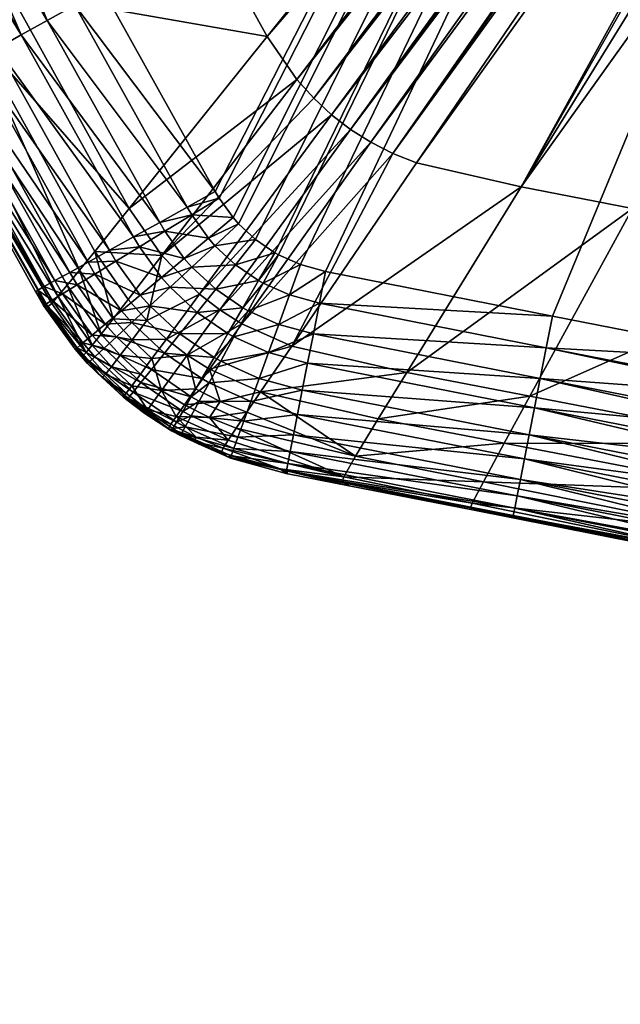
# Model space of a CAD drawing. Header units: millimetres. Extents: x -63483 to 63483, y -19044 to 19056.
# Tile 339 of 569: x 40419 to 41902, y -6598 to -4166. Entities that reach past the tile are written whole.
import ezdxf

# ---------------------------------------------------------------- set-up
doc = ezdxf.new("R2010")
doc.units = ezdxf.units.MM
doc.layers.get('0').update_dxf_attribs({"true_color": 0xe1578f})

msp = doc.modelspace()

# ---------------------------------------------------------------- meshes
at = {"color": 156, "true_color": 0x083d8a}
mesh = msp.add_polyface(dxfattribs=at)
corners = [(0.1, -19043.6, 19037.2), (44450.1, -19043.6, 19122.2), (0.1, -19043.6, 19122.2), (0.1, 19056.4, 19122.2), (0.1, 19056.4, 19037.2), (44450.1, 19056.4, 19037.2), (0.1, 19018.3, 19160.3), (0.1, -19005.5, 19160.3), (44450.1, 19018.3, 19160.3), (0.1, 16437.5, 18398.3), (0.1, -16424.8, 18398.3), (44450.1, -16424.8, 18398.3), (0.1, -17079.2, 18484.1), (44450.1, -19015.3, 19000.4), (0.1, -19015.3, 19000.4), (0.1, 19028.1, 19000.4), (0.1, 17092, 18484.1), (44450.1, 17092, 18484.1), (44450.1, 16437.5, 18398.3), (0.1, 16767.6, 18419.9), (44450.1, 16767.6, 18419.9), (44450.1, -16754.8, 18419.9), (0.1, -16754.8, 18419.9), (44450.1, -17079.2, 18484.1), (44450.1, -19043, 19128.9), (0.1, -19043, 19128.9), (44450.1, -19041.3, 19135.3), (0.1, -19041.3, 19135.3), (44450.1, -19038.5, 19141.3), (0.1, -19038.5, 19141.3), (44450.1, -19034.7, 19146.7), (0.1, -19034.7, 19146.7), (44450.1, -19030, 19151.4), (0.1, -19030, 19151.4), (44450.1, -19024.6, 19155.2), (0.1, -19024.6, 19155.2), (44450.1, -19018.5, 19158), (0.1, -19018.5, 19158), (44450.1, -19012.1, 19159.8), (0.1, -19012.1, 19159.8), (44450.1, -19005.5, 19160.3), (44450.1, 19056.4, 19122.2), (0.1, 19055.8, 19128.9), (44450.1, 19055.8, 19128.9), (0.1, 19054.1, 19135.3), (44450.1, 19054.1, 19135.3), (0.1, 19051.3, 19141.3), (44450.1, 19051.3, 19141.3), (0.1, 19047.5, 19146.7), (44450.1, 19047.5, 19146.7), (0.1, 19042.8, 19151.4), (44450.1, 19042.8, 19151.4), (0.1, 19037.3, 19155.2), (44450.1, 19037.3, 19155.2), (0.1, 19031.3, 19158), (44450.1, 19031.3, 19158), (0.1, 19024.9, 19159.8), (0.1, -19041.6, 19025), (0.1, -19039.1, 19019.2), (0.1, -19035.7, 19014), (0.1, 19054.4, 19024.9), (0.1, 19034, 19002.5), (0.1, 19039.4, 19005.5), (0.1, -19031.5, 19009.4), (0.1, -19026.6, 19005.5), (0.1, -19021.2, 19002.5), (0.1, 19044.3, 19009.4), (0.1, 19048.5, 19014), (0.1, 19051.9, 19019.2)]
mesh.append_faces([[corners[k] for k in face] for face in [(0, 1, 2), (3, 4, 5), (6, 7, 8), (9, 10, 11), (12, 13, 14), (15, 16, 17), (9, 18, 19), (19, 20, 16), (21, 10, 22), (23, 22, 12), (2, 24, 25), (25, 26, 27), (27, 28, 29), (29, 30, 31), (31, 32, 33), (33, 34, 35), (35, 36, 37), (37, 38, 39), (39, 40, 7), (3, 41, 42), (42, 43, 44), (44, 45, 46), (47, 46, 48), (49, 48, 50), (51, 50, 52), (53, 52, 54), (55, 54, 56), (7, 25, 27), (35, 37, 33), (33, 37, 31), (27, 29, 7), (7, 29, 31), (7, 31, 39), (39, 31, 37), (12, 22, 10), (6, 9, 19), (6, 0, 2), (6, 2, 7), (15, 4, 6), (15, 6, 16), (16, 6, 19), (14, 0, 12), (12, 0, 6), (12, 6, 10), (6, 10, 9), (57, 14, 58), (58, 14, 59), (60, 15, 61), (60, 61, 62), (63, 59, 14), (63, 14, 64), (64, 14, 65), (66, 67, 62), (62, 67, 68), (62, 68, 60), (7, 31, 33), (7, 33, 39), (39, 33, 37), (4, 3, 6), (54, 50, 48), (48, 6, 56), (48, 56, 54)]], dxfattribs={"color": 156})
mesh = msp.add_polyface(dxfattribs=at)
corners = [(44450.1, -19043.6, 19037.2), (44450.1, -19043.6, 19122.2), (0.1, -19043.6, 19037.2), (0.1, 19056.4, 19122.2), (44450.1, 19056.4, 19037.2), (44450.1, 19056.4, 19122.2), (44450.1, 19018.3, 19160.3), (0.1, -19005.5, 19160.3), (44450.1, -19005.5, 19160.3), (0.1, 16437.5, 18398.3), (44450.1, -16424.8, 18398.3), (44450.1, 16437.5, 18398.3), (45442.2, -16394.8, 18398.3), (44450.1, -17079.2, 18484.1), (44450.1, -19015.3, 19000.4), (0.1, -17079.2, 18484.1), (0.1, 19028.1, 19000.4), (44450.1, 17092, 18484.1), (44450.1, 19028.1, 19000.4), (0.1, 16767.6, 18419.9), (44450.1, 16767.6, 18419.9), (0.1, 17092, 18484.1), (0.1, -16424.8, 18398.3), (44450.1, -16754.8, 18419.9), (0.1, -16754.8, 18419.9), (0.1, -19043.6, 19122.2), (44450.1, -19043, 19128.9), (0.1, -19043, 19128.9), (44450.1, -19041.3, 19135.3), (0.1, -19041.3, 19135.3), (44450.1, -19038.5, 19141.3), (0.1, -19038.5, 19141.3), (44450.1, -19034.7, 19146.7), (0.1, -19034.7, 19146.7), (44450.1, -19030, 19151.4), (0.1, -19030, 19151.4), (44450.1, -19024.6, 19155.2), (0.1, -19024.6, 19155.2), (44450.1, -19018.5, 19158), (0.1, -19018.5, 19158), (44450.1, -19012.1, 19159.8), (0.1, -19012.1, 19159.8), (0.1, 19055.8, 19128.9), (44450.1, 19055.8, 19128.9), (0.1, 19054.1, 19135.3), (44450.1, 19054.1, 19135.3), (0.1, 19051.3, 19141.3), (44450.1, 19051.3, 19141.3), (0.1, 19047.5, 19146.7), (44450.1, 19047.5, 19146.7), (0.1, 19042.8, 19151.4), (44450.1, 19042.8, 19151.4), (0.1, 19037.3, 19155.2), (44450.1, 19037.3, 19155.2), (0.1, 19031.3, 19158), (44450.1, 19031.3, 19158), (0.1, 19024.9, 19159.8), (44450.1, 19024.9, 19159.8), (0.1, 19018.3, 19160.3), (0.1, -19043.1, 19031), (44450.1, -19043.1, 19031), (0.1, -19041.6, 19025), (44450.1, -19041.6, 19025), (0.1, -19039.1, 19019.2), (44450.1, -19039.1, 19019.2), (0.1, -19035.7, 19014), (44450.1, -19035.7, 19014), (0.1, -19031.5, 19009.4), (44450.1, -19031.5, 19009.4), (0.1, -19026.6, 19005.5), (44450.1, -19026.6, 19005.5), (0.1, -19021.2, 19002.5), (44450.1, -19021.2, 19002.5), (0.1, -19015.3, 19000.4), (0.1, 19056.4, 19037.2), (44450.1, 19055.9, 19031), (0.1, 19055.9, 19031), (44450.1, 19054.4, 19024.9), (0.1, 19054.4, 19024.9), (44450.1, 19051.9, 19019.2), (0.1, 19051.9, 19019.2), (44450.1, 19048.5, 19014), (0.1, 19048.5, 19014), (44450.1, 19044.3, 19009.4), (0.1, 19044.3, 19009.4), (44450.1, 19039.4, 19005.5), (0.1, 19039.4, 19005.5), (44450.1, 19034, 19002.5), (0.1, 19034, 19002.5)]
mesh.append_faces([[corners[k] for k in face] for face in [(0, 1, 2), (3, 4, 5), (6, 7, 8), (9, 10, 11), (12, 11, 10), (13, 14, 15), (16, 17, 18), (19, 11, 20), (21, 20, 17), (10, 22, 23), (23, 24, 13), (25, 1, 26), (27, 26, 28), (29, 28, 30), (31, 30, 32), (33, 32, 34), (35, 34, 36), (37, 36, 38), (39, 38, 40), (41, 40, 8), (42, 5, 43), (44, 43, 45), (45, 46, 47), (47, 48, 49), (49, 50, 51), (51, 52, 53), (53, 54, 55), (55, 56, 57), (57, 56, 58), (57, 58, 6), (0, 2, 59), (0, 59, 60), (60, 59, 61), (60, 61, 62), (62, 61, 63), (62, 63, 64), (64, 63, 65), (64, 65, 66), (66, 65, 67), (66, 67, 68), (68, 67, 69), (68, 69, 70), (70, 69, 71), (70, 71, 72), (72, 71, 73), (72, 73, 14), (4, 74, 75), (75, 74, 76), (75, 76, 77), (77, 76, 78), (77, 78, 79), (79, 78, 80), (79, 80, 81), (81, 80, 82), (81, 82, 83), (83, 82, 84), (83, 84, 85), (85, 84, 86), (85, 86, 87), (87, 86, 88), (87, 88, 18), (18, 88, 16)]], dxfattribs={"color": 156})
mesh = msp.add_polyface(dxfattribs=at)
corners = [(41896.9, -1691.1, 18423.7), (41963.3, -1770.7, 18423.7), (45417.4, 2905.8, 18423.7), (41994.4, -1817.2, 18423.7), (42070.5, -1931, 18423.7), (45371.8, -2907.9, 18423.7), (45487, -2875.3, 18423.7), (45557.3, -2855.4, 18423.7), (45614.7, -2843.3, 18423.7), (42099.8, -1981.8, 18423.7), (43285.5, -2843.3, 18423.7), (42081.9, -1950.6, 18423.7), (43413.3, -2875.5, 18423.7), (43482.8, -2893, 18423.7), (42237.4, -2229.5, 18423.7), (42386.3, -2497.6, 18423.7), (42393.3, -2508.1, 18423.7), (42429.4, -2562, 18423.7), (42439.6, -2572.9, 18423.7), (42466.9, -2602, 18423.7), (41683.4, -1453.8, 18423.7), (41833, -1614.5, 18423.7), (42481.1, -2617.1, 18423.7), (42496.2, -2628.7, 18423.7), (42527.9, -2653, 18423.7), (45642.1, -2837.9, 18423.7), (42542.6, -2664.4, 18423.7), (42596.5, -2693.2, 18423.7), (42609.1, -2699.9, 18423.7), (42633.3, -2708.1, 18423.7), (42682.6, -2724.9, 18423.7), (42706.4, -2730.2, 18423.7), (42788.1, -2746.1, 18423.7), (45919.1, 5217.5, 389.7), (40198.7, -3346, 389.7), (40044.6, -3125.2, 389.7), (42981.1, -5204.7, 389.7), (42726.7, -5116.6, 389.7), (40902.5, -4590.3, 389.7), (40624.8, -4091.6, 389.7), (40347.2, -3592.9, 389.7), (42466.9, -5045.4, 389.7), (42294.9, -5008, 389.7), (41734.8, -4898, 389.7), (39876.3, -2914.8, 389.7), (39759.2, -2783.5, 389.7), (39370.7, -2365.4, 389.7), (41174.8, -4788.1, 389.7), (41112.4, -4771, 389.7), (41058.4, -4746.8, 389.7), (43764.1, -5557.4, 389.7), (43246.4, -5317.1, 389.7), (41049.1, -4741.6, 389.7), (41001.7, -4709.2, 389.7), (40959.9, -4670.2, 389.7), (40946.5, -4654.9, 389.7), (40912, -4606.8, 389.7), (40762.1, -3722.5, 9685.6), (40493.5, -3237.5, 9679.6)]
mesh.append_faces([[corners[k] for k in face] for face in [(0, 1, 2), (1, 3, 2), (2, 3, 4), (5, 6, 4), (4, 6, 7), (4, 7, 8), (9, 10, 11), (11, 10, 4), (10, 12, 4), (4, 12, 13), (4, 13, 5), (9, 14, 10), (10, 14, 15), (10, 15, 16), (16, 17, 10), (10, 17, 18), (10, 18, 19), (2, 20, 21), (2, 21, 0), (19, 22, 10), (10, 22, 23), (10, 23, 24), (8, 25, 4), (24, 26, 10), (27, 28, 29), (30, 31, 29), (29, 32, 27), (33, 34, 35), (33, 36, 37), (38, 39, 33), (33, 39, 40), (33, 40, 34), (37, 41, 33), (33, 41, 42), (33, 42, 43), (35, 44, 33), (33, 44, 45), (33, 45, 46), (43, 47, 33), (33, 47, 48), (33, 48, 49), (33, 50, 51), (33, 51, 36), (49, 52, 33), (33, 52, 53), (33, 53, 54), (54, 55, 33), (33, 55, 56), (33, 56, 38), (57, 14, 9), (58, 9, 11), (58, 11, 4)]], dxfattribs={"color": 156})
mesh = msp.add_polyface(dxfattribs=at)
corners = [(43258.2, -2837.9, 18423.7), (43285.5, -2843.3, 18423.7), (42596.5, -2693.2, 18423.7), (45371.8, -2907.9, 18423.7), (43482.8, -2893, 18423.7), (43565.2, -2923.4, 18423.7), (43663.8, -2959.6, 18423.7), (45183, -2983.6, 18423.7), (43717.3, -2983.6, 18423.7), (43858.4, -3049.2, 18423.7), (44147.9, -3183.9, 18423.7), (42542.6, -2664.4, 18423.7), (42561.4, -2674.4, 18423.7), (42633.3, -2708.1, 18423.7), (42706.4, -2730.2, 18423.7), (42788.1, -2746.1, 18423.7), (42944.8, -2776.7, 18423.7), (44399.2, -3273.5, 18423.7), (44410.3, -3273.8, 18423.7), (44371, -3268.1, 18423.7), (44606.4, -3248.1, 18423.7), (44331.8, -3260.5, 18423.7), (44489.9, -3273.7, 18423.7), (44450.2, -3274.8, 18423.7), (44476.8, -3275.5, 18423.7), (41189.6, -4401.3, 9692.8), (41236.1, -4437.2, 9692.9), (42527.9, -2653, 18423.7), (42496.2, -2628.7, 18423.7), (42481.1, -2617.1, 18423.7), (41145.5, -4359.9, 9692.7), (42466.9, -2602, 18423.7), (41104, -4313.6, 9692.4), (42439.6, -2572.9, 18423.7), (41030.5, -4207.6, 9691.5), (42429.4, -2562, 18423.7), (42393.3, -2508.1, 18423.7), (40762.1, -3722.5, 9685.6), (42386.3, -2497.6, 18423.7), (41399.4, -4519.8, 9692.2), (42682.6, -2724.9, 18423.7), (41657.7, -4579, 9690.1), (41286.4, -4468.7, 9692.8), (41341, -4496.3, 9692.6), (42609.1, -2699.9, 18423.7), (42967.2, -4866.5, 9678.4), (44294.1, -3247.9, 18423.7), (44252.3, -3232.5, 18423.7), (43964.1, -5321.3, 9689.5), (43453.3, -5082.2, 9682.9), (43413.3, -2875.5, 18423.7), (42737.9, -4794.5, 9678.6), (42482.7, -4738.2, 9680.5), (41932.1, -4632, 9686.9), (42237.4, -2229.5, 18423.7)]
mesh.append_faces([[corners[k] for k in face] for face in [(0, 1, 2), (3, 4, 5), (3, 5, 6), (7, 6, 8), (7, 8, 9), (9, 10, 7), (1, 11, 12), (1, 12, 2), (13, 14, 15), (2, 15, 16), (2, 16, 0), (17, 18, 19), (19, 18, 20), (19, 20, 21), (22, 23, 24), (25, 26, 27), (27, 26, 11), (28, 29, 30), (30, 29, 31), (30, 31, 32), (32, 31, 33), (32, 33, 34), (33, 35, 34), (34, 35, 36), (37, 36, 38), (13, 39, 40), (40, 39, 41), (40, 41, 14), (11, 26, 12), (12, 26, 42), (12, 42, 2), (2, 42, 43), (2, 43, 44), (6, 5, 45), (45, 5, 4), (46, 47, 48), (48, 47, 10), (49, 10, 9), (45, 9, 8), (45, 8, 6), (4, 50, 51), (51, 50, 1), (52, 1, 0), (53, 0, 16), (41, 16, 15), (41, 15, 14), (38, 54, 37), (43, 39, 13), (43, 13, 44), (27, 28, 25), (25, 28, 30)]], dxfattribs={"color": 156})
mesh = msp.add_polyface(dxfattribs=at)
corners = [(41030.5, -4207.6, 9691.5), (42393.3, -2508.1, 18423.7), (40762.1, -3722.5, 9685.6), (39863.5, -3749.5, 5840.7), (39855.5, -3759.1, 5279.9), (40181.1, -4308, 5846.9), (40223.6, -4265.9, 6404.5), (39910.2, -3710, 6397.6), (40301.1, -4188.9, 6954.8), (39997.1, -3639.6, 6947), (39949.7, -3326.4, 7491.9), (39847.3, -3401.9, 6945.3), (40096.3, -3559.2, 7493.6), (40393.3, -4095.7, 7501), (40493.5, -3237.5, 9679.6), (40359, -3024.3, 9678.3), (39788.6, -3118.1, 7492.7), (39905.5, -3229.2, 420.4), (39974, -3178, 397.5), (40124.7, -3394.1, 397.5), (40053, -3440.7, 420.4), (39783.1, -3320.7, 508.6), (39985.7, -3484.4, 457.8), (39924.9, -3523.9, 508.6), (40198.7, -3346, 389.7), (40347.2, -3592.9, 389.7), (40277.8, -3631.5, 396.7), (40044.6, -3125.2, 389.7), (39809.3, -2972.2, 397.5), (40270.1, -3635.8, 397.5), (40210.3, -3669, 415.8), (40195.4, -3677.3, 420.4), (40146.3, -3704.7, 446.6), (39841.2, -3277.3, 457.8), (40125.3, -3716.4, 457.8), (40087.2, -3737.5, 488.2), (40061.9, -3751.6, 508.5), (40034.5, -3766.8, 539.8), (39872.4, -3558, 571.2), (40007.2, -3782.1, 571.1), (39989.4, -3791.9, 600.1), (39829.8, -3585.7, 643.7), (39962.8, -3806.8, 643.6), (39953, -3812.2, 667.7), (39866.1, -3778.1, 897.6), (39910, -3836.1, 809.4), (39909.4, -3836.5, 818.2), (40624.8, -4091.6, 389.7), (40555.4, -4130.2, 396), (40487.6, -4168, 414.6), (40423.2, -4203.8, 445.2), (40363.8, -4236.9, 486.9), (40310.9, -4266.4, 538.7)]
mesh.append_faces([[corners[k] for k in face] for face in [(0, 1, 2), (3, 4, 5), (3, 6, 7), (7, 8, 9), (10, 11, 12), (12, 11, 9), (12, 9, 13), (13, 2, 12), (12, 2, 14), (12, 14, 10), (10, 14, 15), (10, 15, 16), (17, 18, 19), (17, 19, 20), (21, 22, 23), (24, 25, 26), (26, 19, 24), (24, 19, 18), (24, 18, 27), (27, 18, 28), (26, 29, 19), (19, 29, 30), (19, 30, 20), (20, 30, 31), (20, 31, 32), (32, 22, 20), (20, 22, 33), (20, 33, 17), (32, 34, 22), (22, 34, 35), (22, 35, 23), (23, 35, 36), (23, 36, 37), (37, 38, 23), (37, 39, 38), (38, 39, 40), (38, 40, 41), (41, 40, 42), (41, 42, 43), (44, 45, 46), (25, 47, 26), (26, 47, 48), (26, 48, 29), (29, 49, 30), (30, 49, 31), (31, 50, 32), (32, 50, 34), (34, 51, 35), (35, 51, 36), (36, 52, 37), (37, 52, 39)]], dxfattribs={"color": 156})
mesh = msp.add_polyface(dxfattribs=at)
corners = [(42167.5, -5501.8, 5280.7), (42146.7, -5496.6, 897.6), (42197.2, -5506.5, 897.6), (41932.1, -4632, 9686.9), (42944.8, -2776.7, 18423.7), (41657.7, -4579, 9690.1), (42468, -5558.4, 5839.6), (42174.4, -5491.3, 5841.6), (42198.5, -5435.2, 6398.7), (42489.3, -5500.8, 6396.4), (42526.7, -5395, 6945.7), (42240.4, -5332, 6948.3), (42288.8, -5213.3, 7494.7), (42482.7, -4738.2, 9680.5), (41678.9, -5095.8, 7502.7), (41615.7, -5211.6, 6956.6), (42568.9, -5274.9, 7492.3), (42210.5, -5438.5, 644.4), (42207.8, -5452.1, 667), (41647.6, -5342.3, 667.4), (42220.3, -5388.7, 572.1), (42215.9, -5411.2, 599.1), (41655.6, -5301.5, 599.3), (41719.5, -4976.1, 396), (42294.9, -5008, 389.7), (42279.6, -5086, 396), (42278, -5094.4, 398.1), (42250.6, -5234.3, 445.1), (41690.4, -5124.5, 445.2), (42261.6, -5178.1, 421.4), (41704.6, -5052.2, 414.6), (42264.7, -5162, 414.6), (42246.2, -5256.5, 459), (42225.8, -5360.4, 538.5), (41665.6, -5250.7, 538.7), (42232.3, -5327.4, 509.7), (41677.3, -5191.2, 486.9), (42237.5, -5301, 486.7), (42203.3, -5475.4, 724.3), (42198.4, -5500.3, 818.1), (42202, -5482.1, 740.6), (41641.7, -5372.2, 741.1), (42355.7, -5509.6, 723.9), (42364.5, -5473.2, 643.7), (42376.3, -5423.8, 571.2), (42446.4, -5131.1, 397.5), (42426.4, -5214.3, 420.4), (42407.7, -5292.3, 457.8), (42390.8, -5362.9, 508.6), (42198.8, -5498.3, 809.5), (42350.4, -5531.9, 809.4), (42466.9, -5045.4, 389.7)]
mesh.append_faces([[corners[k] for k in face] for face in [(0, 1, 2), (3, 4, 5), (0, 6, 7), (8, 7, 9), (9, 7, 6), (8, 10, 11), (12, 13, 14), (14, 13, 3), (12, 15, 11), (12, 11, 16), (17, 18, 19), (20, 21, 22), (23, 24, 25), (25, 26, 23), (27, 28, 29), (29, 30, 31), (31, 30, 26), (27, 32, 28), (33, 34, 35), (35, 36, 37), (37, 36, 32), (33, 20, 34), (21, 17, 22), (18, 38, 19), (2, 1, 39), (40, 41, 38), (40, 38, 42), (18, 17, 43), (21, 20, 44), (31, 26, 45), (45, 26, 25), (46, 29, 31), (37, 32, 47), (47, 32, 27), (33, 35, 48), (48, 35, 37), (21, 44, 17), (40, 42, 49), (50, 2, 39), (50, 39, 49), (31, 45, 46), (37, 47, 48), (17, 44, 43), (49, 42, 50), (51, 25, 24), (46, 47, 27), (46, 27, 29), (48, 44, 20), (48, 20, 33), (43, 42, 38), (43, 38, 18)]], dxfattribs={"color": 156})
mesh = msp.add_polyface(dxfattribs=at)
corners = [(40567.2, -4785, 6688.1), (40605, -4738.3, 6962.7), (40301.1, -4188.9, 6954.8), (40169.9, -4318.8, 898.1), (40172.5, -4316.6, 5285.4), (39903.3, -3839.9, 897.6), (39855.5, -3759.1, 5279.9), (40181.1, -4308, 5846.9), (40498.6, -4866.7, 5853.1), (40513.9, -4849.2, 6133), (40223.6, -4265.9, 6404.5), (39863.5, -3749.5, 5840.7), (40536.7, -4822, 6411.4), (39910.2, -3710, 6397.6), (40393.3, -4095.7, 7501), (39997.1, -3639.6, 6947), (40689.9, -4632.3, 7508.5), (41030.5, -4207.6, 9691.5), (40762.1, -3722.5, 9685.6), (40181, -4338.7, 898.2), (40489.2, -4874.2, 5291), (40270.1, -3635.8, 397.5), (40555.4, -4130.2, 396), (40487.6, -4168, 414.6), (40195.4, -3677.3, 420.4), (40423.2, -4203.8, 445.2), (40125.3, -3716.4, 457.8), (40363.8, -4236.9, 486.9), (40061.9, -3751.6, 508.5), (40310.9, -4266.4, 538.7), (40007.2, -3782.1, 571.1), (40265.6, -4291.6, 599.3), (39989.4, -3791.9, 600.1), (39962.8, -3806.8, 643.6), (40229.3, -4311.8, 667.4), (39953, -3812.2, 667.7), (39930.1, -3825, 723.9), (40202.6, -4326.7, 741.1), (39926.1, -3827.2, 741), (40186.4, -4335.7, 818.6), (39910, -3836.1, 809.4), (39909.4, -3836.5, 818.2), (40463.9, -4834.3, 819.1), (40480.1, -4825.3, 741.5), (40506.6, -4810.5, 667.7), (40543, -4790.2, 599.6), (40588.2, -4765.1, 538.9), (40641.2, -4735.6, 487), (40700.7, -4702.5, 445.2), (40765.1, -4666.7, 414.7), (40832.9, -4628.9, 396), (40902.5, -4590.3, 389.7), (40624.8, -4091.6, 389.7)]
mesh.append_faces([[corners[k] for k in face] for face in [(0, 1, 2), (3, 4, 5), (5, 4, 6), (7, 6, 4), (7, 4, 8), (7, 9, 10), (7, 10, 11), (12, 0, 10), (10, 0, 2), (10, 2, 13), (14, 15, 2), (14, 2, 16), (16, 2, 1), (16, 17, 14), (14, 17, 18), (3, 19, 4), (4, 19, 20), (21, 22, 23), (24, 23, 25), (26, 25, 27), (28, 27, 29), (30, 29, 31), (30, 31, 32), (32, 31, 33), (33, 31, 34), (33, 34, 35), (35, 34, 36), (36, 34, 37), (36, 37, 38), (39, 19, 3), (38, 37, 40), (40, 37, 39), (40, 39, 41), (41, 39, 3), (41, 3, 5), (42, 19, 39), (43, 39, 37), (44, 37, 34), (45, 34, 31), (45, 31, 46), (46, 31, 29), (46, 29, 47), (47, 29, 27), (47, 27, 48), (48, 27, 25), (48, 25, 49), (49, 25, 23), (49, 23, 50), (50, 23, 22), (50, 22, 51), (51, 22, 52)]], dxfattribs={"color": 156})
mesh = msp.add_polyface(dxfattribs=at)
corners = [(40832.8, -4994.2, 6964.4), (40853.6, -5078, 6689.7), (40888.4, -5028.9, 6964.3), (40913.4, -4883, 7510.2), (41236.1, -4437.2, 9692.9), (40863.2, -4844.2, 7510.1), (41189.6, -4401.3, 9692.8), (40770.3, -4748.6, 7509.6), (41145.5, -4359.9, 9692.7), (41104, -4313.6, 9692.4), (40689.9, -4632.3, 7508.5), (41030.5, -4207.6, 9691.5), (40781.7, -4954.7, 6964.4), (40967.9, -4917.1, 7510), (41091, -4972.3, 7509.4), (41014, -5085.3, 6963.6), (40844.1, -4648.2, 396), (40765.1, -4666.7, 414.7), (40832.9, -4628.9, 396), (40912, -4606.8, 389.7), (40902.5, -4590.3, 389.7), (40825.9, -4755.5, 414.6), (40777.9, -4688.7, 414.7), (40885.4, -4705.8, 396), (40946.5, -4654.9, 389.7), (40844.7, -4776.9, 414.6), (40901.6, -4724.2, 396), (40959.9, -4670.2, 389.7), (40857.3, -4889, 445.1), (40790.6, -4826.9, 445.2), (40903.5, -4831.6, 414.6), (40952, -4771.1, 396), (41001.7, -4709.2, 389.7), (41009.3, -4810.4, 396), (41020.5, -4816.7, 396), (40970.4, -4877.5, 414.6), (40983.5, -4884.8, 414.6), (40933.5, -4941.2, 445.1), (40948.4, -4949.6, 445.1), (40899.5, -5000, 486.8), (40916, -5009.3, 486.8), (40869.1, -5052.5, 538.6), (41049.1, -4741.6, 389.7), (40814.8, -4942, 486.8), (40776.9, -4989.3, 538.5), (41010.8, -5052, 486.9), (40887.1, -5062.6, 538.6), (41033.9, -4988.1, 445.2), (41059, -4918.8, 414.6)]
mesh.append_faces([[corners[k] for k in face] for face in [(0, 1, 2), (3, 4, 5), (5, 6, 7), (7, 8, 9), (7, 9, 10), (10, 9, 11), (5, 12, 3), (3, 12, 0), (3, 0, 13), (13, 0, 2), (13, 2, 14), (14, 2, 15), (16, 17, 18), (16, 18, 19), (19, 18, 20), (21, 22, 23), (23, 22, 16), (23, 16, 24), (24, 16, 19), (25, 21, 26), (26, 21, 23), (26, 23, 27), (27, 23, 24), (28, 29, 30), (30, 29, 25), (30, 25, 31), (31, 25, 26), (31, 26, 32), (32, 26, 27), (33, 34, 35), (35, 34, 36), (35, 36, 37), (37, 36, 38), (37, 38, 39), (39, 38, 40), (39, 40, 41), (32, 42, 31), (31, 42, 33), (31, 33, 30), (30, 33, 35), (30, 35, 28), (28, 35, 37), (28, 37, 43), (43, 37, 39), (43, 39, 44), (44, 39, 41), (45, 46, 40), (45, 40, 47), (47, 40, 38), (47, 38, 48), (48, 38, 36)]], dxfattribs={"color": 156})
mesh = msp.add_polyface(dxfattribs=at)
corners = [(40513.9, -4849.2, 6133), (40536.7, -4822, 6411.4), (40223.6, -4265.9, 6404.5), (40458.5, -4837.2, 898.7), (40472, -4860.4, 898.7), (40489.2, -4874.2, 5291), (40181, -4338.7, 898.2), (40498.6, -4866.7, 5853.1), (40181.1, -4308, 5846.9), (40689.9, -4632.3, 7508.5), (40605, -4738.3, 6962.7), (40770.3, -4748.6, 7509.6), (40172.5, -4316.6, 5285.4), (40598.7, -4970.3, 6133.9), (40620.8, -4942.4, 6412.4), (40567.2, -4785, 6688.1), (40650.3, -4904.7, 6689.2), (40687, -4857.1, 6963.8), (40733, -4908.8, 6964.2), (40863.2, -4844.2, 7510.1), (40463.9, -4834.3, 819.1), (40186.4, -4335.7, 818.6), (40480.1, -4825.3, 741.5), (40202.6, -4326.7, 741.1), (40506.6, -4810.5, 667.7), (40229.3, -4311.8, 667.4), (40543, -4790.2, 599.6), (40478.5, -4871.6, 898.6), (40483.8, -4868.4, 819.1), (40499.6, -4858.8, 741.4), (40525.5, -4842.9, 667.7), (40561.1, -4821.2, 599.6), (40605.2, -4794.2, 538.8), (40588.2, -4765.1, 538.9), (40657, -4762.6, 487), (40641.2, -4735.6, 487), (40715, -4727.1, 445.2), (40700.7, -4702.5, 445.2), (40777.9, -4688.7, 414.7), (40765.1, -4666.7, 414.7), (40844.1, -4648.2, 396), (40630.7, -4918.2, 599.4), (40670.5, -4885, 538.7), (40717, -4846.2, 486.9), (40769.3, -4802.7, 445.2), (40825.9, -4755.5, 414.6), (40740.7, -4873.1, 486.8), (40790.6, -4826.9, 445.2), (40844.7, -4776.9, 414.6), (40857.3, -4889, 445.1)]
mesh.append_faces([[corners[k] for k in face] for face in [(0, 1, 2), (3, 4, 5), (3, 5, 6), (7, 0, 8), (9, 10, 11), (12, 5, 7), (0, 13, 1), (1, 14, 15), (15, 14, 16), (15, 16, 10), (10, 16, 17), (10, 17, 11), (11, 17, 18), (11, 18, 19), (3, 6, 20), (20, 21, 22), (22, 23, 24), (24, 25, 26), (4, 3, 20), (27, 4, 28), (28, 4, 20), (28, 20, 29), (29, 20, 22), (29, 22, 30), (30, 22, 24), (30, 24, 31), (31, 24, 26), (31, 26, 32), (32, 26, 33), (32, 33, 34), (34, 33, 35), (34, 35, 36), (36, 35, 37), (36, 37, 38), (38, 37, 39), (38, 39, 40), (41, 30, 31), (41, 31, 42), (42, 31, 32), (42, 32, 43), (43, 32, 34), (43, 34, 44), (44, 34, 36), (44, 36, 45), (45, 36, 38), (46, 42, 43), (46, 43, 47), (47, 43, 44), (47, 44, 48), (48, 44, 45), (49, 46, 47)]], dxfattribs={"color": 156})
mesh = msp.add_polyface(dxfattribs=at)
corners = [(41077, -5286.6, 898.7), (41081.1, -5287.4, 898.7), (41062.4, -5275.2, 5290.8), (41232.8, -5317.2, 898.6), (41215.5, -5306.4, 5289.6), (40939.7, -5248.8, 898.3), (40934.3, -5204.6, 6133.7), (40921.9, -5224.3, 5853.9), (41219.6, -5295.1, 5851.6), (40953.8, -5174.9, 6412.3), (41014, -5085.3, 6963.6), (40980.4, -5135, 6689), (41248.9, -5244.1, 6409.7), (41304.6, -5151.6, 6960.7), (41091, -4972.3, 7509.4), (41341, -4496.3, 9692.6), (40967.9, -4917.1, 7510), (41286.4, -4468.7, 9692.8), (40913.4, -4883, 7510.2), (41236.1, -4437.2, 9692.9), (40863.2, -4844.2, 7510.1), (41189.6, -4401.3, 9692.8), (41399.4, -4519.8, 9692.2), (41145.5, -4359.9, 9692.7), (40770.3, -4748.6, 7509.6), (41375.1, -5037.2, 7506.6), (41049.1, -4741.6, 389.7), (41058.4, -4746.8, 389.7), (41009.3, -4810.4, 396), (41020.5, -4816.7, 396), (41059, -4918.8, 414.6), (40983.5, -4884.8, 414.6), (41085.4, -4845.8, 396), (41112.4, -4771, 389.7), (41078.2, -5280.6, 819.1), (40941.8, -5243, 818.8), (41081.8, -5262.5, 741.5), (40948.1, -5225.5, 741.2), (41087.6, -5232.6, 667.7), (40958.4, -5196.9, 667.5), (41095.6, -5191.7, 599.6), (40972.6, -5157.7, 599.4), (41105.6, -5140.9, 538.9), (40990.2, -5109, 538.7), (41117.3, -5081.4, 487), (41010.8, -5052, 486.9), (41130.4, -5014.7, 445.2), (41033.9, -4988.1, 445.2), (41144.5, -4942.3, 414.7), (41159.5, -4866.2, 396), (41174.8, -4788.1, 389.7), (41665.6, -5250.7, 538.7), (41537.4, -5377, 898.3), (41677.3, -5191.2, 486.9), (41655.6, -5301.5, 599.3), (41647.6, -5342.3, 667.4), (41641.7, -5372.2, 741.1)]
mesh.append_faces([[corners[k] for k in face] for face in [(0, 1, 2), (2, 1, 3), (2, 3, 4), (2, 5, 0), (6, 7, 8), (6, 8, 9), (10, 11, 12), (4, 8, 2), (2, 8, 7), (11, 9, 12), (12, 9, 8), (12, 13, 10), (14, 15, 16), (16, 15, 17), (16, 17, 18), (18, 17, 19), (20, 19, 21), (14, 22, 15), (21, 23, 24), (14, 10, 25), (25, 10, 13), (26, 27, 28), (28, 27, 29), (30, 31, 32), (32, 31, 29), (32, 29, 33), (33, 29, 27), (0, 5, 34), (34, 35, 36), (36, 37, 38), (38, 39, 40), (40, 41, 42), (42, 41, 43), (42, 43, 44), (44, 43, 45), (44, 45, 46), (46, 45, 47), (46, 47, 48), (48, 47, 30), (48, 30, 49), (49, 30, 32), (49, 32, 50), (50, 32, 33), (1, 0, 34), (42, 51, 40), (34, 52, 3), (34, 3, 1), (44, 53, 42), (40, 54, 38), (38, 55, 36), (36, 56, 34)]], dxfattribs={"color": 156})
mesh = msp.add_polyface(dxfattribs=at)
corners = [(41215.5, -5306.4, 5289.6), (41232.8, -5317.2, 898.6), (41537.4, -5377, 898.3), (41532.1, -5371.3, 5286.7), (41636.9, -5396.5, 898.2), (42167.5, -5501.8, 5280.7), (42146.7, -5496.6, 897.6), (42174.4, -5491.3, 5841.6), (41537, -5360.3, 5848.3), (41219.6, -5295.1, 5851.6), (41248.9, -5244.1, 6409.7), (41564.6, -5307.6, 6406.1), (42198.5, -5435.2, 6398.7), (42240.4, -5332, 6948.3), (41615.7, -5211.6, 6956.6), (41304.6, -5151.6, 6960.7), (41678.9, -5095.8, 7502.7), (41932.1, -4632, 9686.9), (41375.1, -5037.2, 7506.6), (41657.7, -4579, 9690.1), (41091, -4972.3, 7509.4), (41399.4, -4519.8, 9692.2), (42288.8, -5213.3, 7494.7), (41641.7, -5372.2, 741.1), (41638.1, -5390.4, 818.6), (41078.2, -5280.6, 819.1), (41677.3, -5191.2, 486.9), (41665.6, -5250.7, 538.7), (41105.6, -5140.9, 538.9), (41704.6, -5052.2, 414.6), (41690.4, -5124.5, 445.2), (41130.4, -5014.7, 445.2), (41159.5, -4866.2, 396), (41174.8, -4788.1, 389.7), (41734.8, -4898, 389.7), (41144.5, -4942.3, 414.7), (41719.5, -4976.1, 396), (41117.3, -5081.4, 487), (42294.9, -5008, 389.7), (42278, -5094.4, 398.1), (42261.6, -5178.1, 421.4), (42246.2, -5256.5, 459), (42232.3, -5327.4, 509.7), (42220.3, -5388.7, 572.1), (41655.6, -5301.5, 599.3), (41095.6, -5191.7, 599.6), (42210.5, -5438.5, 644.4), (41647.6, -5342.3, 667.4), (41087.6, -5232.6, 667.7), (42203.3, -5475.4, 724.3), (41081.8, -5262.5, 741.5), (42198.4, -5500.3, 818.1), (42198.8, -5498.3, 809.5), (42202, -5482.1, 740.6)]
mesh.append_faces([[corners[k] for k in face] for face in [(0, 1, 2), (0, 2, 3), (3, 2, 4), (3, 4, 5), (5, 4, 6), (5, 7, 3), (3, 7, 8), (3, 8, 0), (0, 8, 9), (10, 9, 11), (11, 9, 8), (11, 8, 12), (12, 8, 7), (12, 13, 11), (11, 13, 14), (11, 14, 10), (10, 14, 15), (16, 17, 18), (18, 17, 19), (18, 19, 20), (20, 19, 21), (18, 15, 16), (16, 15, 14), (16, 14, 22), (23, 24, 25), (26, 27, 28), (29, 30, 31), (32, 33, 34), (35, 32, 36), (31, 30, 37), (6, 4, 24), (24, 4, 2), (24, 2, 25), (32, 34, 36), (36, 34, 38), (36, 39, 29), (36, 29, 35), (35, 29, 31), (40, 30, 29), (30, 41, 26), (30, 26, 37), (42, 27, 26), (27, 43, 44), (27, 44, 45), (44, 46, 47), (44, 47, 48), (47, 49, 23), (47, 23, 50), (51, 6, 24), (51, 24, 52), (52, 24, 23), (52, 23, 53)]], dxfattribs={"color": 156})
mesh = msp.add_polyface(dxfattribs=at)
corners = [(40478.5, -4871.6, 898.6), (40556.3, -4980.2, 898.2), (40575.2, -4996.3, 5291.8), (40561.1, -4985.6, 898.2), (40587.1, -5015.3, 898.1), (40584, -4988.2, 5854), (40489.2, -4874.2, 5291), (40472, -4860.4, 898.7), (40631.7, -5041.3, 5854.3), (40646.1, -5023.1, 6134.2), (40598.7, -4970.3, 6133.9), (40667.8, -4994.9, 6412.8), (40620.8, -4942.4, 6412.4), (40717.5, -5041.5, 6413), (40746, -5003, 6689.7), (40696.8, -4956.8, 6689.5), (40650.3, -4904.7, 6689.2), (40687, -4857.1, 6963.8), (40733, -4908.8, 6964.2), (40781.7, -4954.7, 6964.4), (40832.8, -4994.2, 6964.4), (40498.6, -4866.7, 5853.1), (40513.9, -4849.2, 6133), (40536.7, -4822, 6411.4), (40863.2, -4844.2, 7510.1), (40561.1, -4976.3, 818.7), (40483.8, -4868.4, 819.1), (40575.3, -4964.4, 741.1), (40499.6, -4858.8, 741.4), (40598.8, -4944.9, 667.4), (40525.5, -4842.9, 667.7), (40630.7, -4918.2, 599.4), (40591.7, -5011.1, 818.6), (40605.3, -4998.4, 741), (40627.7, -4977.7, 667.3), (40658.2, -4949.5, 599.3), (40696.2, -4914.3, 538.7), (40670.5, -4885, 538.7), (40740.7, -4873.1, 486.8), (40718.4, -5062.2, 667.1), (40744.5, -5029.7, 599.2), (40776.9, -4989.3, 538.5), (40814.8, -4942, 486.8), (40857.3, -4889, 445.1)]
mesh.append_faces([[corners[k] for k in face] for face in [(0, 1, 2), (2, 1, 3), (2, 3, 4), (5, 6, 2), (2, 6, 7), (2, 7, 0), (2, 8, 5), (5, 8, 9), (5, 9, 10), (10, 9, 11), (10, 11, 12), (13, 14, 11), (11, 14, 15), (11, 15, 12), (12, 15, 16), (17, 16, 18), (18, 16, 15), (18, 15, 19), (19, 15, 14), (19, 14, 20), (21, 6, 5), (21, 5, 22), (22, 5, 10), (23, 10, 12), (24, 18, 19), (3, 1, 25), (1, 0, 25), (25, 0, 26), (25, 26, 27), (27, 26, 28), (27, 28, 29), (29, 28, 30), (29, 30, 31), (4, 3, 32), (32, 3, 25), (32, 25, 33), (33, 25, 27), (33, 27, 34), (34, 27, 29), (34, 29, 35), (35, 29, 31), (35, 31, 36), (36, 31, 37), (36, 37, 38), (39, 33, 34), (40, 34, 35), (40, 35, 41), (41, 35, 36), (41, 36, 42), (42, 36, 38), (42, 38, 43)]], dxfattribs={"color": 156})
mesh = msp.add_polyface(dxfattribs=at)
corners = [(40587.1, -5015.3, 898.1), (40614.3, -5040.6, 898), (40623.4, -5049.7, 5292.1), (40674.7, -5097.4, 5292.2), (40670.2, -5092.7, 897.8), (40683.7, -5105.3, 897.8), (40735.2, -5129.4, 5854.5), (40728.5, -5139, 5292.3), (40731.3, -5137.9, 897.8), (40575.2, -4996.3, 5291.8), (40631.7, -5041.3, 5854.3), (40826.1, -5117.1, 6412.9), (40769.5, -5081.7, 6413), (40805.7, -5146.3, 6134.3), (40792.6, -5165.4, 5854.4), (40682.2, -5088.5, 5854.5), (40696.2, -5070, 6134.4), (40646.1, -5023.1, 6134.2), (40717.5, -5041.5, 6413), (40667.8, -4994.9, 6412.8), (40794.6, -5181.2, 897.9), (40816.1, -5193.3, 897.9), (40786.7, -5175.6, 5292.2), (40855, -5197.1, 5854.2), (40746, -5003, 6689.7), (40832.8, -4994.2, 6964.4), (40591.7, -5011.1, 818.6), (40687.6, -5100.5, 818.3), (40699.3, -5085.9, 740.8), (40605.3, -4998.4, 741), (40718.4, -5062.2, 667.1), (40627.7, -4977.7, 667.3), (40744.5, -5029.7, 599.2), (40807, -5159.8, 740.8), (40828, -5171.5, 740.9), (40797.7, -5175.8, 818.4), (40776.9, -4989.3, 538.5), (40869.1, -5052.5, 538.6), (40843.2, -5097.3, 599.2), (40822.3, -5133.4, 667.2), (40819.1, -5187.9, 818.4)]
mesh.append_faces([[corners[k] for k in face] for face in [(0, 1, 2), (3, 4, 5), (6, 3, 7), (7, 3, 5), (7, 5, 8), (0, 2, 9), (9, 2, 10), (11, 12, 13), (13, 12, 6), (13, 6, 14), (14, 6, 7), (2, 15, 10), (10, 15, 16), (10, 16, 17), (17, 16, 18), (17, 18, 19), (20, 21, 22), (23, 14, 22), (22, 14, 7), (22, 7, 20), (20, 7, 8), (1, 4, 2), (2, 4, 3), (2, 3, 15), (15, 3, 6), (15, 6, 16), (16, 6, 12), (16, 12, 18), (18, 12, 24), (25, 24, 12), (1, 0, 26), (4, 1, 27), (27, 1, 26), (27, 26, 28), (28, 26, 29), (28, 29, 30), (30, 31, 32), (20, 8, 27), (27, 8, 5), (27, 5, 4), (33, 34, 35), (36, 37, 32), (32, 38, 30), (30, 38, 39), (30, 39, 28), (28, 39, 33), (28, 33, 27), (27, 33, 35), (27, 35, 20), (20, 35, 40), (40, 21, 20)]], dxfattribs={"color": 156})
mesh = msp.add_polyface(dxfattribs=at)
corners = [(40887.7, -5148.2, 6412.6), (40826.1, -5117.1, 6412.9), (40805.7, -5146.3, 6134.3), (40816.1, -5193.3, 897.9), (40863, -5214.4, 898.1), (40849.8, -5207.8, 5292), (40917.2, -5235.2, 5291.7), (40933, -5245.8, 898.3), (41062.4, -5275.2, 5290.8), (40939.7, -5248.8, 898.3), (40786.7, -5175.6, 5292.2), (40855, -5197.1, 5854.2), (40921.9, -5224.3, 5853.9), (40934.3, -5204.6, 6133.7), (40953.8, -5174.9, 6412.3), (40792.6, -5165.4, 5854.4), (40888.4, -5028.9, 6964.3), (40853.6, -5078, 6689.7), (40914.8, -5108.8, 6689.4), (41014, -5085.3, 6963.6), (40980.4, -5135, 6689), (40832.8, -4994.2, 6964.4), (40769.5, -5081.7, 6413), (40869.1, -5052.5, 538.6), (40916, -5009.3, 486.8), (40887.1, -5062.6, 538.6), (40843.2, -5097.3, 599.2), (40862.4, -5108.1, 599.2), (40822.3, -5133.4, 667.2), (40842.5, -5144.7, 667.2), (40807, -5159.8, 740.8), (40828, -5171.5, 740.9), (40797.7, -5175.8, 818.4), (40819.1, -5187.9, 818.4), (40744.5, -5029.7, 599.2), (40941.8, -5243, 818.8), (40948.1, -5225.5, 741.2), (40958.4, -5196.9, 667.5), (40972.6, -5157.7, 599.4), (40990.2, -5109, 538.7), (41010.8, -5052, 486.9), (41078.2, -5280.6, 819.1), (41081.8, -5262.5, 741.5), (41087.6, -5232.6, 667.7), (41095.6, -5191.7, 599.6)]
mesh.append_faces([[corners[k] for k in face] for face in [(0, 1, 2), (3, 4, 5), (6, 7, 8), (8, 7, 9), (10, 3, 5), (10, 5, 11), (11, 5, 12), (11, 12, 13), (14, 0, 13), (13, 0, 2), (13, 2, 11), (11, 2, 15), (16, 17, 18), (16, 18, 19), (19, 18, 20), (8, 12, 6), (6, 12, 5), (6, 5, 7), (7, 5, 4), (21, 22, 17), (17, 22, 1), (17, 1, 18), (18, 1, 0), (18, 0, 20), (20, 0, 14), (23, 24, 25), (23, 25, 26), (26, 25, 27), (26, 27, 28), (28, 27, 29), (28, 29, 30), (30, 29, 31), (32, 31, 33), (34, 23, 26), (7, 4, 33), (33, 4, 3), (9, 7, 35), (35, 7, 33), (35, 33, 36), (36, 33, 31), (36, 31, 37), (37, 31, 29), (37, 29, 38), (38, 29, 27), (38, 27, 39), (39, 27, 25), (39, 25, 40), (41, 9, 35), (42, 35, 36), (43, 36, 37), (44, 37, 38)]], dxfattribs={"color": 156})

doc.saveas('drawing.dxf')
